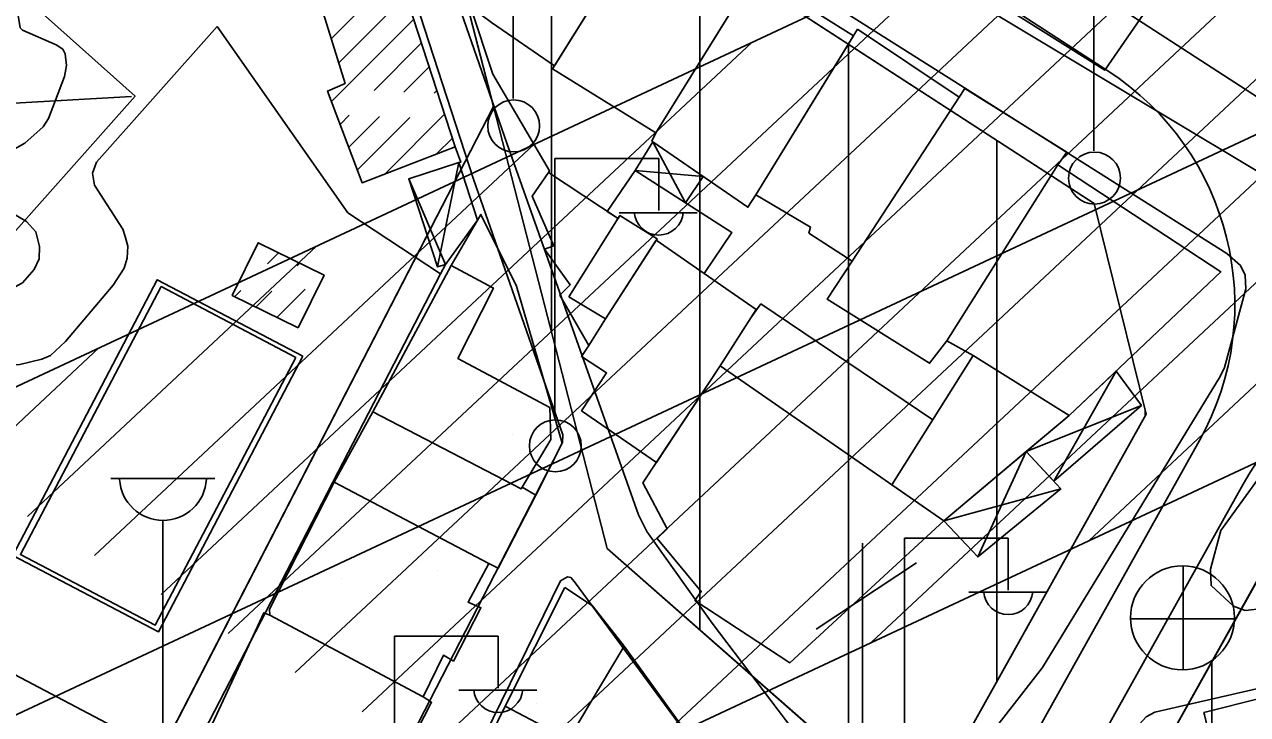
# Model space of a CAD drawing. Extents: x 417997 to 421451, y 4451742 to 4455216.
# Drawn here: x 419296 to 419378.3, y 4452603.5 to 4452649.9 of the extents above; entities that cross this region are included whole.
import ezdxf

# ---------------------------------------------------------------- set-up
doc = ezdxf.new("R2010")
doc.units = 0
for name, color, linetype in [('ADA', 7, 'Continuous'), ('ADAKENARI', 7, 'Continuous'), ('B_Betonzemin', 7, 'Continuous'), ('B_Mesken', 7, 'Continuous'), ('B_Resmi', 7, 'Continuous'), ('B_Spor_Tesisleri', 7, 'Continuous'), ('B_Sundurma', 7, 'Continuous'), ('B_Tarama', 7, 'Continuous'), ('B_Teras', 7, 'Continuous'), ('Default', 7, 'Continuous'), ('KALDIRIM', 7, 'Continuous'), ('PL_AYA_PARK_DINLENME', 7, 'Continuous'), ('PL_KON_MEV_350', 7, 'Continuous'), ('PL_TA_K_TRAFO', 7, 'Continuous'), ('S_Cad_Sok_Lambasi', 7, 'Continuous'), ('S_Elektrik_Diregi', 7, 'Continuous'), ('S_Pilon', 7, 'Continuous'), ('S_Rogar_Kapagi', 7, 'Continuous'), ('S_Telefon_Diregi', 7, 'Continuous'), ('Sinir_Duvar_tek_tarafa_ait', 7, 'Continuous'), ('Sinir_Parmaklik_bir_taraf', 7, 'Continuous'), ('Sinir_Tel_bir_taraf', 7, 'Continuous'), ('TA_ENH_154', 7, 'Continuous'), ('TA_ENH_KORUMA', 7, 'Continuous'), ('TA_ENH_TARAMA', 7, 'Continuous'), ('TR_ORTAYOGUNKONUT', 7, 'Continuous'), ('TR_PARKALANI', 7, 'Continuous'), ('Yol_Sose', 7, 'Continuous')]:
    doc.layers.add(name, color=color, linetype=linetype)

# ---------------------------------------------------------------- blocks, each defined once
blk = doc.blocks.new('POINT_DISPLAY')
at = {"layer": 'Default'}
blk.add_line((0, 0), (0, 0), dxfattribs=at)

msp = doc.modelspace()

# ---------------------------------------------------------------- linework, layer by layer
at = {"layer": 'ADA'}
for p, q in [((419327.559, 4452644.431), (419321.464, 4452668.08)), ((419327.559, 4452644.431), (419321.464, 4452668.08)), ((419327.559, 4452644.431), (419257.467, 4452508.431)), ((419327.559, 4452644.431), (419257.467, 4452508.431)), ((419335.23, 4452614.666), (419327.559, 4452644.431)), ((419335.23, 4452614.666), (419327.559, 4452644.431)), ((419356.186, 4452596.266), (419335.23, 4452614.666)), ((419356.186, 4452596.266), (419335.23, 4452614.666))]:
    msp.add_line(p, q, dxfattribs=at)
at = {"layer": 'ADAKENARI'}
for p, q in [((419321.464, 4452668.08), (419368.009, 4452637.891)), ((419321.464, 4452668.08), (419368.009, 4452637.891)), ((419368.009, 4452637.891), (419371.522, 4452623.719)), ((419368.009, 4452637.891), (419371.522, 4452623.719)), ((419371.522, 4452623.719), (419356.186, 4452596.266)), ((419371.522, 4452623.719), (419356.186, 4452596.266)), ((419355.942, 4452571.224), (419381.611, 4452617.175)), ((419355.942, 4452571.224), (419381.611, 4452617.175))]:
    msp.add_line(p, q, dxfattribs=at)
at = {"layer": 'B_Betonzemin'}
for points in [[(419298.212, 4452658.948), (419298.623, 4452658.229), (419298.516, 4452656.605), (419298.306, 4452655.988), (419297.875, 4452655.269), (419296.15, 4452652.287), (419295.597, 4452651.112), (419295.528, 4452650.68), (419295.687, 4452649.725), (419295.844, 4452649.557), (419298.109, 4452648.576)], [(419263.174, 4452645.341), (419264.664, 4452648.275), (419286.308, 4452637.07), (419277.941, 4452620.649), (419281.624, 4452618.701), (419286.253, 4452627.457), (419286.619, 4452627.729), (419287.485, 4452628), (419289.125, 4452627.995), (419294.656, 4452627.044), (419295.658, 4452627.064), (419297.14, 4452627.424), (419297.733, 4452627.673), (419298.738, 4452628.603), (419301.96, 4452632.397), (419302.693, 4452633.534), (419302.9, 4452634.216), (419302.926, 4452635.014), (419302.768, 4452635.675), (419302.611, 4452636.176), (419300.684, 4452639.121), (419300.55, 4452639.942), (419300.826, 4452640.67), (419308.954, 4452649.823)], [(419298.109, 4452648.576), (419298.563, 4452648.279), (419298.722, 4452647.983), (419298.81, 4452647.186), (419298.671, 4452646.436), (419298.074, 4452644.846), (419297.593, 4452643.619), (419297.227, 4452643.051), (419295.995, 4452641.963), (419294.445, 4452641.081)], [(419292.038, 4452633.323), (419291.778, 4452633.87), (419291.677, 4452634.497), (419291.782, 4452635.328), (419292.012, 4452635.966), (419292.436, 4452636.556), (419292.938, 4452636.908), (419293.702, 4452637.168), (419294.636, 4452637.244), (419295.387, 4452637.117), (419296.115, 4452636.693), (419296.739, 4452635.985), (419296.998, 4452635.005), (419296.961, 4452634.162), (419296.628, 4452633.445), (419295.839, 4452632.559), (419295.155, 4452632.174), (419294.163, 4452632.063), (419293.344, 4452632.18), (419292.537, 4452632.649)]]:
    msp.add_lwpolyline(points, dxfattribs=at)
at = {"layer": 'B_Mesken'}
for points in [[(419357.703, 4452668.715), (419355.493, 4452665.393), (419360.422, 4452652.107), (419368.727, 4452646.864), (419373.744, 4452654.142), (419372.207, 4452655.276), (419373.88, 4452657.88), (419369.201, 4452661.105)], [(419327.436, 4452650.077), (419331.662, 4452647.154), (419338.503, 4452658.093), (419335.368, 4452660.055), (419332.094, 4452662.238), (419329.978, 4452659.008), (419325.156, 4452651.781)], [(419331.545, 4452646.966), (419338.503, 4452658.093), (419345.455, 4452653.866), (419338.496, 4452642.647)], [(419345.153, 4452653.379), (419351.81, 4452649.185), (419345.223, 4452638.488), (419344.697, 4452637.649), (419338.234, 4452642.101), (419338.496, 4452642.647)], [(419352.09, 4452649.639), (419345.223, 4452638.488), (419348.925, 4452636.306), (419348.81, 4452635.899), (419351.721, 4452634.013), (419358.928, 4452645.05)], [(419358.928, 4452645.05), (419359.298, 4452645.632), (419366.188, 4452641.352), (419365.569, 4452640.494), (419358.089, 4452628.644), (419356.931, 4452627.141), (419350.042, 4452631.448), (419351.721, 4452634.013)], [(419366.327, 4452623.621), (419376.559, 4452633.291), (419365.569, 4452640.494), (419358.089, 4452628.644), (419359.872, 4452627.666)], [(419333.992, 4452628.343), (419332.03, 4452631.728), (419332.735, 4452632.429), (419330.997, 4452634.815), (419331.633, 4452635.04), (419330.17, 4452638.401), (419331.263, 4452639.985), (419335.951, 4452636.879), (419336.079, 4452637.082), (419338.578, 4452635.521), (419335.104, 4452630.127)], [(419341.762, 4452633.186), (419343.613, 4452635.953), (419337.103, 4452640.11), (419335.212, 4452637.369), (419335.951, 4452636.879), (419336.079, 4452637.082), (419338.578, 4452635.521), (419338.522, 4452635.435)], [(419324.719, 4452633.72), (419326.716, 4452637.166), (419329.115, 4452632.329), (419332.194, 4452621.758), (419330.423, 4452618.266), (419329.487, 4452618.79), (419329.431, 4452618.697), (419319.428, 4452623.874)], [(419342.832, 4452626.962), (419345.26, 4452630.759), (419341.762, 4452633.186), (419338.522, 4452635.435), (419335.104, 4452630.127), (419333.992, 4452628.343), (419333.48, 4452627.6), (419335.178, 4452626.488), (419333.496, 4452623.941), (419338.539, 4452620.466)], [(419354.392, 4452618.954), (419359.872, 4452627.666), (419366.327, 4452623.621), (419357.883, 4452616.536)], [(419342.832, 4452626.962), (419357.883, 4452616.536), (419347.515, 4452606.979), (419341.129, 4452611.159), (419341.56, 4452611.769), (419338.587, 4452615.351), (419339.267, 4452616.005), (419337.627, 4452619.085)], [(419319.428, 4452623.874), (419316.832, 4452619.131), (419327.246, 4452613.671), (419327.877, 4452613.34), (419330.423, 4452618.266), (419329.487, 4452618.79), (419329.431, 4452618.697)], [(419312.499, 4452610.178), (419312.478, 4452610.586), (419316.832, 4452619.131), (419327.246, 4452613.671), (419325.857, 4452611.05), (419326.715, 4452610.685), (419324.87, 4452607.093), (419324.193, 4452607.48), (419322.82, 4452604.678)], [(419332.358, 4452612.053), (419334.239, 4452610.801), (419336.361, 4452608.092), (419341.247, 4452601.337), (419339.088, 4452598.336), (419332.608, 4452601.817), (419328.341, 4452604.063)], [(419307.91, 4452601.333), (419309.936, 4452600.231), (419318.334, 4452595.798), (419318.886, 4452595.495), (419323.395, 4452604.315), (419322.82, 4452604.678), (419312.499, 4452610.178), (419312.103, 4452610.345)], [(419375.452, 4452603.461), (419375.407, 4452603.62), (419383.27, 4452605.609), (419386.061, 4452594.033), (419378.172, 4452591.986)], [(419336.065, 4452591.147), (419324.804, 4452596.817), (419328.341, 4452604.063), (419332.608, 4452601.817), (419339.088, 4452598.336), (419335.608, 4452591.381)]]:
    msp.add_lwpolyline(points, close=True, dxfattribs=at)
at = {"layer": 'B_Resmi'}
for points in [[(419320.626, 4452655.105), (419324.99, 4452641.706), (419318.71, 4452639.294), (419316.389, 4452645.46), (419317.573, 4452645.979), (419315.589, 4452652.345)], [(419314.4, 4452629.522), (419309.966, 4452631.71), (419311.715, 4452635.256), (419316.151, 4452633.071)]]:
    msp.add_lwpolyline(points, close=True, dxfattribs=at)
at = {"layer": 'B_Spor_Tesisleri'}
msp.add_lwpolyline([(419314.253, 4452627.534), (419304.774, 4452609.498), (419295.704, 4452614.265), (419305.182, 4452632.301)], close=True, dxfattribs=at)
at = {"layer": 'B_Sundurma'}
for p, q in [((419338.297, 4452642.057), (419340.505, 4452637.938)), ((419325.23, 4452640.667), (419323.793, 4452633.623)), ((419324.332, 4452633.799), (419321.856, 4452639.567)), ((419337.103, 4452640.11), (419341.695, 4452639.717)), ((419365.298, 4452619.194), (419369.497, 4452626.617)), ((419371.197, 4452624.301), (419363.445, 4452621.203)), ((419360.183, 4452614.108), (419363.445, 4452621.203)), ((419357.883, 4452616.536), (419365.767, 4452618.685))]:
    msp.add_line(p, q, dxfattribs=at)
for points in [[(419337.103, 4452640.11), (419338.297, 4452642.057), (419341.695, 4452639.717), (419340.505, 4452637.938)], [(419325.23, 4452640.667), (419326.495, 4452636.784), (419324.332, 4452633.799), (419323.793, 4452633.623), (419321.856, 4452639.567)], [(419365.298, 4452619.194), (419371.197, 4452624.301), (419369.497, 4452626.617), (419366.327, 4452623.621), (419363.445, 4452621.203)], [(419357.883, 4452616.536), (419360.183, 4452614.108), (419365.767, 4452618.685), (419363.445, 4452621.203)]]:
    msp.add_lwpolyline(points, close=True, dxfattribs=at)
at = {"layer": 'B_Tarama'}
for p, q in [((419316.634, 4452648.992), (419321.147, 4452653.505)), ((419317.138, 4452647.375), (419321.668, 4452651.905)), ((419316.65, 4452644.766), (419322.189, 4452650.305)), ((419319.521, 4452645.515), (419322.711, 4452648.705)), ((419321.524, 4452645.397), (419323.232, 4452647.105)), ((419323.567, 4452645.318), (419323.753, 4452645.505)), ((419317.23, 4452643.225), (419317.841, 4452643.835)), ((419317.81, 4452641.683), (419319.878, 4452643.751)), ((419318.391, 4452640.142), (419321.932, 4452643.683)), ((419320.259, 4452639.889), (419324.274, 4452643.904)), ((419323.703, 4452641.212), (419324.796, 4452642.304)), ((419312.345, 4452633.831), (419313.092, 4452634.578)), ((419314.343, 4452633.708), (419314.513, 4452633.878)), ((419312.98, 4452630.223), (419314.883, 4452632.126)), ((419310.138, 4452631.625), (419310.552, 4452632.038)), ((419311.559, 4452630.924), (419312.635, 4452631.999))]:
    msp.add_line(p, q, dxfattribs=at)
at = {"layer": 'B_Teras'}
for points in [[(419332.649, 4452631.619), (419336.079, 4452637.082), (419338.578, 4452635.521), (419335.104, 4452630.127)], [(419319.428, 4452623.874), (419329.431, 4452618.697), (419331.428, 4452622.009), (419331.367, 4452624.153), (419325.172, 4452627.467), (419327.557, 4452632.199), (419324.719, 4452633.72)], [(419332.608, 4452601.817), (419339.088, 4452598.336), (419341.247, 4452601.337), (419336.361, 4452608.092)]]:
    msp.add_lwpolyline(points, close=True, dxfattribs=at)
at = {"layer": 'KALDIRIM'}
for p, q in [((419426.973, 4452613.95), (419310.461, 4452689.52)), ((419426.973, 4452613.95), (419310.461, 4452689.52)), ((419368.941, 4452646.822), (419308.547, 4452685.993)), ((419368.941, 4452646.822), (419308.547, 4452685.993)), ((419375.109, 4452621.939), (419305.433, 4452497.212)), ((419375.109, 4452621.939), (419305.433, 4452497.212)), ((419378.052, 4452619.005), (419335.225, 4452542.341)), ((419378.052, 4452619.005), (419335.225, 4452542.341))]:
    msp.add_line(p, q, dxfattribs=at)
for centre, radius, start, end in [((419358.735, 4452631.086), 18.756, 330.81122, 57.03266), ((419358.735, 4452631.086), 18.756, 330.81122, 57.03266), ((419393.106, 4452610.595), 17.244, 57.03266, 150.81122), ((419393.106, 4452610.595), 17.244, 57.03266, 150.81122)]:
    msp.add_arc(centre, radius, start, end, dxfattribs=at)
at = {"layer": 'PL_AYA_PARK_DINLENME'}
msp.add_lwpolyline([(419356.186, 4452596.266), (419336.659, 4452561.311), (419313.103, 4452573.362), (419274.9, 4452499.971), (419257.467, 4452508.431), (419327.559, 4452644.431), (419335.23, 4452614.666)], close=True, dxfattribs=at)
msp.add_lwpolyline([(419356.186, 4452596.266), (419336.659, 4452561.311), (419313.103, 4452573.362), (419274.9, 4452499.971), (419257.467, 4452508.431), (419327.559, 4452644.431), (419335.23, 4452614.666)], close=True, dxfattribs=at)
at = {"layer": 'PL_KON_MEV_350'}
for points in [[(419368.009, 4452637.891), (419371.522, 4452623.719), (419356.186, 4452596.266), (419335.23, 4452614.666), (419327.559, 4452644.431), (419321.464, 4452668.08)], [(419440.239, 4452593.522), (419355.942, 4452571.224), (419381.611, 4452617.175), (419394.878, 4452620.464), (419420.443, 4452603.882), (419422.807, 4452602.388), (419425.206, 4452600.949), (419427.637, 4452599.566), (419430.1, 4452598.24), (419432.593, 4452596.972), (419435.115, 4452595.763), (419437.664, 4452594.613)]]:
    msp.add_lwpolyline(points, close=True, dxfattribs=at)
at = {"layer": 'PL_TA_K_TRAFO'}
msp.add_lwpolyline([(419184.085, 4452580.034), (419241.764, 4452647.385), (419244.86, 4452650.834), (419248.112, 4452654.136), (419251.513, 4452657.284), (419255.056, 4452660.271), (419258.734, 4452663.091), (419262.539, 4452665.737), (419266.462, 4452668.204), (419270.496, 4452670.487), (419287.562, 4452679.629), (419304.767, 4452678.91), (419321.464, 4452668.08), (419327.559, 4452644.431), (419257.467, 4452508.431)], dxfattribs=at)
msp.add_lwpolyline([(419184.085, 4452580.034), (419241.764, 4452647.385), (419244.86, 4452650.834), (419248.112, 4452654.136), (419251.513, 4452657.284), (419255.056, 4452660.271), (419258.734, 4452663.091), (419262.539, 4452665.737), (419266.462, 4452668.204), (419270.496, 4452670.487), (419287.562, 4452679.629), (419304.767, 4452678.91), (419321.464, 4452668.08), (419327.559, 4452644.431), (419257.467, 4452508.431)], dxfattribs=at)
at = {"layer": 'S_Cad_Sok_Lambasi'}
for p, q in [((419301.803, 4452619.388), (419308.803, 4452619.388)), ((419305.303, 4452601.888), (419305.303, 4452616.564))]:
    msp.add_line(p, q, dxfattribs=at)
msp.add_arc((419305.303, 4452619.492), 2.929, 183.298, 356.90719, dxfattribs=at)
at = {"layer": 'S_Elektrik_Diregi'}
for p, q in [((419328.886, 4452644.955), (419328.886, 4452662.455)), ((419368.003, 4452641.441), (419368.003, 4452658.941)), ((419331.692, 4452623.416), (419331.692, 4452640.916)), ((419331.692, 4452640.916), (419338.692, 4452640.916)), ((419338.692, 4452637.416), (419338.692, 4452640.916)), ((419336.032, 4452637.276), (419341.282, 4452637.276)), ((419355.234, 4452597.867), (419355.234, 4452615.367)), ((419355.234, 4452615.367), (419362.234, 4452615.367)), ((419362.234, 4452611.867), (419362.234, 4452615.367)), ((419359.574, 4452611.727), (419364.824, 4452611.727)), ((419320.887, 4452591.276), (419320.887, 4452608.777)), ((419320.887, 4452608.777), (419327.887, 4452608.777)), ((419327.887, 4452605.277), (419327.887, 4452608.777)), ((419325.227, 4452605.137), (419330.477, 4452605.137))]:
    msp.add_line(p, q, dxfattribs=at)
for centre in [(419328.922, 4452643.12), (419368.039, 4452639.606), (419331.728, 4452621.58)]:
    msp.add_circle(centre, 1.75, dxfattribs=at)
for centre in [(419338.693, 4452637.429), (419362.234, 4452611.88), (419327.888, 4452605.289)]:
    msp.add_arc(centre, 1.658, 184.83843, 355.14641, dxfattribs=at)
at = {"layer": 'S_Pilon'}
msp.add_line((419283.662, 4452643.988), (419303.181, 4452645.1), dxfattribs=at)
msp.add_lwpolyline([(419292.982, 4452654.435), (419303.429, 4452645.115), (419294.108, 4452634.668), (419283.662, 4452643.988), (419292.982, 4452654.435)], dxfattribs=at)
at = {"layer": 'S_Rogar_Kapagi'}
for p, q in [((419374.018, 4452606.476), (419374.018, 4452613.476)), ((419370.448, 4452609.941), (419377.448, 4452609.941))]:
    msp.add_line(p, q, dxfattribs=at)
msp.add_circle((419373.965, 4452610.004), 3.5, dxfattribs=at)
at = {"layer": 'S_Telefon_Diregi'}
for p, q in [((419352.413, 4452597.524), (419352.413, 4452615.024)), ((419349.298, 4452609.249), (419356.053, 4452613.694))]:
    msp.add_line(p, q, dxfattribs=at)
at = {"layer": 'Sinir_Duvar_tek_tarafa_ait'}
for points in [[(419331.263, 4452639.985), (419331.332, 4452640.099), (419327.53, 4452646.597), (419326.019, 4452651.136)], [(419324.332, 4452633.799), (419323.988, 4452633.163), (419317.743, 4452637.278), (419308.954, 4452649.823)], [(419324.99, 4452641.706), (419325.366, 4452640.689), (419325.23, 4452640.667)], [(419357.152, 4452623.341), (419345.572, 4452631.136), (419344.899, 4452630.206)]]:
    msp.add_lwpolyline(points, dxfattribs=at)
at = {"layer": 'Sinir_Parmaklik_bir_taraf'}
msp.add_lwpolyline([(419314.73, 4452627.623), (419304.993, 4452609.053), (419295.181, 4452614.198), (419304.918, 4452632.768)], close=True, dxfattribs=at)
at = {"layer": 'Sinir_Tel_bir_taraf'}
for points in [[(419323.988, 4452633.163), (419303.918, 4452594.345), (419286.891, 4452561.127)], [(419213.059, 4452572.11), (419218.594, 4452582.654), (419214.893, 4452584.555), (419223.248, 4452600.296), (419226.722, 4452598.51), (419238.236, 4452620.406), (419244.622, 4452632.581), (419271.258, 4452618.838), (419306.88, 4452600.073)]]:
    msp.add_lwpolyline(points, dxfattribs=at)
at = {"layer": 'TA_ENH_154'}
msp.add_lwpolyline([(421244.229, 4452871.733), (420603.453, 4452866.932), (420104.111, 4452747.147), (419709.07, 4452649.72), (419353.297, 4452559.565), (419284.532, 4452601.288), (419287.681, 4452599.871), (419484.079, 4452691.722), (419833.947, 4454863.938), (419862.826, 4455014.236)], dxfattribs=at)
msp.add_lwpolyline([(421244.229, 4452871.733), (420603.453, 4452866.932), (420104.111, 4452747.147), (419709.07, 4452649.72), (419353.297, 4452559.565), (419284.532, 4452601.288), (419287.681, 4452599.871), (419484.079, 4452691.722), (419833.947, 4454863.938), (419862.826, 4455014.236)], dxfattribs=at)
at = {"layer": 'TA_ENH_KORUMA'}
msp.add_line((419287.522, 4452621.877), (419466.015, 4452705.355), dxfattribs=at)
msp.add_line((419287.522, 4452621.877), (419466.015, 4452705.355), dxfattribs=at)
msp.add_lwpolyline([(419883.153, 4455014.021), (419853.647, 4454860.459), (419502.143, 4452678.088), (419329.549, 4452597.37), (419356.508, 4452581.013), (419704.218, 4452669.124), (420099.383, 4452766.582), (420601.013, 4452886.916), (421244.438, 4452891.737)], dxfattribs=at)
msp.add_lwpolyline([(419883.153, 4455014.021), (419853.647, 4454860.459), (419502.143, 4452678.088), (419329.549, 4452597.37), (419356.508, 4452581.013), (419704.218, 4452669.124), (420099.383, 4452766.582), (420601.013, 4452886.916), (421244.438, 4452891.737)], dxfattribs=at)
at = {"layer": 'TA_ENH_TARAMA'}
for p, q in [((419367.65, 4452615.189), (419462.237, 4452703.588)), ((419367.65, 4452615.189), (419462.237, 4452703.588)), ((419352.99, 4452608.333), (419447.578, 4452696.732)), ((419352.99, 4452608.333), (419447.578, 4452696.732)), ((419338.331, 4452601.477), (419432.919, 4452689.876)), ((419338.331, 4452601.477), (419432.919, 4452689.876)), ((419327.741, 4452598.424), (419418.259, 4452683.021)), ((419327.741, 4452598.424), (419418.259, 4452683.021)), ((419323.232, 4452601.054), (419403.6, 4452676.165)), ((419323.232, 4452601.054), (419403.6, 4452676.165)), ((419318.722, 4452603.684), (419388.941, 4452669.309)), ((419318.722, 4452603.684), (419388.941, 4452669.309)), ((419314.212, 4452606.314), (419374.282, 4452662.453)), ((419314.212, 4452606.314), (419374.282, 4452662.453)), ((419309.702, 4452608.943), (419359.623, 4452655.597)), ((419309.702, 4452608.943), (419359.623, 4452655.597)), ((419305.193, 4452611.573), (419344.963, 4452648.742)), ((419305.193, 4452611.573), (419344.963, 4452648.742)), ((419300.683, 4452614.203), (419330.304, 4452641.886)), ((419300.683, 4452614.203), (419330.304, 4452641.886)), ((419296.173, 4452616.832), (419315.645, 4452635.03)), ((419296.173, 4452616.832), (419315.645, 4452635.03)), ((419291.664, 4452619.462), (419300.986, 4452628.174)), ((419291.664, 4452619.462), (419300.986, 4452628.174))]:
    msp.add_line(p, q, dxfattribs=at)
at = {"layer": 'TR_ORTAYOGUNKONUT'}
for p, q in [((419331.464, 4452629.28), (419331.464, 4452661.594)), ((419331.464, 4452629.28), (419331.464, 4452661.594)), ((419341.464, 4452609.193), (419341.464, 4452655.108)), ((419341.464, 4452609.193), (419341.464, 4452655.108)), ((419351.464, 4452600.412), (419351.464, 4452648.622)), ((419351.464, 4452600.412), (419351.464, 4452648.622)), ((419361.464, 4452605.714), (419361.464, 4452642.136)), ((419361.464, 4452605.714), (419361.464, 4452642.136)), ((419371.464, 4452623.615), (419371.464, 4452623.954)), ((419371.464, 4452623.615), (419371.464, 4452623.954)), ((419375.942, 4452576.514), (419375.942, 4452607.026)), ((419375.942, 4452576.514), (419375.942, 4452607.026))]:
    msp.add_line(p, q, dxfattribs=at)
at = {"layer": 'Yol_Sose'}
for points in [[(419360.887, 4452650.941), (419380.942, 4452638.898), (419382.445, 4452638.597), (419383.585, 4452638.89), (419384.247, 4452639.275), (419385.184, 4452640.137), (419420.552, 4452697.69), (419448.007, 4452740.63), (419448.169, 4452741.154), (419448.034, 4452741.747), (419415.549, 4452761.937), (419414.637, 4452762.259), (419414.202, 4452762.123), (419354.474, 4452664.493), (419354.175, 4452663.81), (419358.062, 4452653.748), (419358.651, 4452652.675), (419359.401, 4452651.875)], [(419297.477, 4452533.165), (419314.193, 4452524.78), (419314.762, 4452524.778), (419314.967, 4452524.822), (419315.058, 4452524.936), (419341.704, 4452574.847), (419347.429, 4452586.452), (419347.775, 4452587.679), (419347.892, 4452588.793), (419347.738, 4452590.318), (419347.311, 4452591.89), (419345.775, 4452595.103), (419333.024, 4452612.415), (419332.775, 4452612.711), (419332.548, 4452612.757), (419332.069, 4452612.486), (419311.112, 4452569.744), (419300.53, 4452548.237), (419294.732, 4452535.381), (419294.708, 4452535.085), (419294.844, 4452534.766), (419294.979, 4452534.425), (419295.433, 4452533.991)], [(419358.101, 4452576.023), (419391.291, 4452583.331), (419411.088, 4452588.317), (419412.227, 4452588.632), (419412.707, 4452589.131), (419412.867, 4452589.313), (419412.914, 4452589.768), (419407.065, 4452610.884), (419406.771, 4452611.226), (419406.293, 4452611.365), (419405.656, 4452611.344), (419372.101, 4452603.65), (419371.531, 4452603.333), (419371.074, 4452602.834), (419357.204, 4452580.077), (419356.195, 4452577.713), (419356.193, 4452577.144), (419356.283, 4452576.757), (419356.963, 4452576.117), (419357.555, 4452575.956)]]:
    msp.add_lwpolyline(points, close=True, dxfattribs=at)
for points in [[(419314.611, 4452587.616), (419332, 4452621.408), (419332.206, 4452621.816), (419332.231, 4452622.317), (419326.218, 4452639.527), (419320.84, 4452656.122), (419320.546, 4452656.782), (419314.059, 4452667.901), (419313.923, 4452667.992), (419284.805, 4452689.834), (419284.351, 4452689.881), (419283.487, 4452689.93), (419270.47, 4452685.702), (419269.581, 4452685.092), (419256.847, 4452670.45), (419248.419, 4452658.544), (419239.004, 4452643.868), (419225.357, 4452628.161), (419213.215, 4452613.631), (419189.05, 4452586.571)], [(419464.991, 4452672.957), (419455.357, 4452661.553), (419448.548, 4452651.179), (419432.632, 4452624.761), (419431.808, 4452623.943), (419421.466, 4452620.896), (419380.562, 4452610.762), (419378.191, 4452610.496), (419377.395, 4452610.795), (419375.895, 4452612.189), (419375.853, 4452613.283), (419376.546, 4452615.878)], [(419353.645, 4452594.677), (419342.284, 4452609.651), (419337.886, 4452615.813), (419337.321, 4452616.93), (419328.453, 4452641.963), (419323.535, 4452656.075), (419323.31, 4452656.804), (419319.165, 4452663.74), (419316.426, 4452668.735), (419316.405, 4452669.214), (419316.52, 4452669.76), (419318.052, 4452671.418), (419318.371, 4452671.462), (419318.757, 4452671.279), (419376.962, 4452634.53), (419377.871, 4452633.73), (419378.187, 4452633.069), (419378.23, 4452632.158), (419376.8, 4452626.856), (419376.502, 4452626.242), (419364.548, 4452606.669), (419355.72, 4452595.331)], [(419376.546, 4452615.878), (419390.784, 4452635.537)]]:
    msp.add_lwpolyline(points, dxfattribs=at)

# ---------------------------------------------------------------- block references
at = {"layer": 'TR_PARKALANI', "xscale": 0.1, "yscale": 0.10000000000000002}
for p in [(419327.621, 4452635.334), (419327.621, 4452635.334), (419325.261, 4452633.776), (419325.261, 4452633.776), (419331.922, 4452624.797), (419331.922, 4452624.797), (419317.15, 4452622.192), (419317.15, 4452622.192), (419328.818, 4452622.32), (419328.818, 4452622.32), (419324.148, 4452615.638), (419324.148, 4452615.638), (419323.81, 4452613.212), (419323.81, 4452613.212), (419317.327, 4452612.678), (419317.327, 4452612.678), (419330.471, 4452604.232), (419330.471, 4452604.232)]:
    msp.add_blockref('POINT_DISPLAY', p, dxfattribs=at)

doc.saveas('drawing.dxf')
